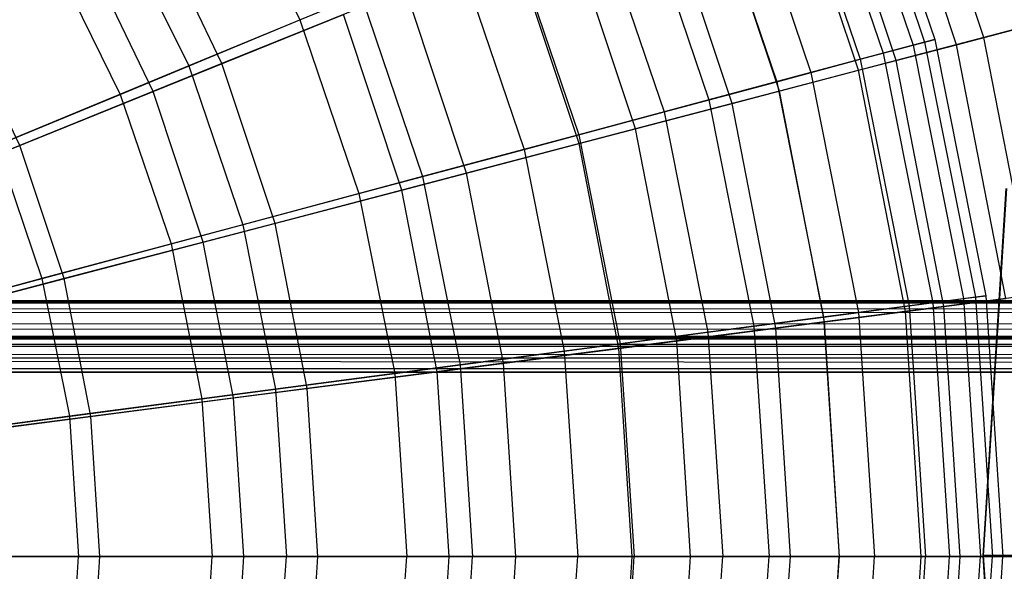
# Model space of a CAD drawing. Extents: x 0.2 to 40.1, y -6.7 to 6.7.
# Tile 420 of 516: x 28.005 to 29.094, y 3.432 to 4.043. Entities that reach past the tile are written whole.
import ezdxf

# ---------------------------------------------------------------- set-up
doc = ezdxf.new("R2010")
doc.units = 0
doc.header["$MEASUREMENT"] = 0
doc.layers.get('0').update_dxf_attribs({"color": 13, "linetype": 'CONTINUOUS'})

# ---------------------------------------------------------------- blocks, each defined once
blk = doc.blocks.new('SNOWBALL_XIV_PM3_STL')
at = {"color": 0}
for p, q in [((28.9242, 4.2948, 2.8268), (29.0172, 4.0208, 2.8268)), ((28.9242, 4.2948, 2.8268), (29.0172, 4.0208, 2.8268)), ((29.0716, 4.0228, 3.5541), (28.9801, 4.2983, 3.5541)), ((29.0716, 4.0228, 3.5541), (28.9801, 4.2983, 3.5541)), ((28.9013, 4.2853, 2.5376), (28.9933, 4.0144, 2.5376)), ((28.9013, 4.2853, 2.5376), (28.9933, 4.0144, 2.5376)), ((28.9136, 4.2904, 3.1168), (29.0061, 4.0178, 3.1168)), ((28.9136, 4.2904, 3.1168), (29.0061, 4.0178, 3.1168)), ((29.0413, 4.0149, 2.1141), (28.9512, 4.2865, 2.1141)), ((29.0413, 4.0149, 2.1141), (28.9512, 4.2865, 2.1141)), ((28.8697, 4.2722, 3.4031), (28.9602, 4.0055, 3.4031)), ((28.8697, 4.2722, 3.4031), (28.9602, 4.0055, 3.4031)), ((28.8453, 4.2621, 2.2538), (28.9347, 3.9987, 2.2538)), ((28.8453, 4.2621, 2.2538), (28.9347, 3.9987, 2.2538)), ((28.9745, 3.9974, 3.829), (28.8871, 4.2606, 3.829)), ((28.9745, 3.9974, 3.829), (28.8871, 4.2606, 3.829)), ((28.7932, 4.2405, 3.6812), (28.8802, 3.9841, 3.6812)), ((28.7932, 4.2405, 3.6812), (28.8802, 3.9841, 3.6812)), ((28.9328, 3.9865, 1.8439), (28.8472, 4.2444, 1.8439)), ((28.9328, 3.9865, 1.8439), (28.8472, 4.2444, 1.8439)), ((28.2249, 4.2244, 1.258), (28.3147, 4.0423, 1.258)), ((28.2249, 4.2244, 1.258), (28.3147, 4.0423, 1.258)), ((28.757, 4.2255, 1.9798), (28.8424, 3.9739, 1.9798)), ((28.757, 4.2255, 1.9798), (28.8424, 3.9739, 1.9798)), ((28.8453, 3.9635, 4.0893), (28.7633, 4.2105, 4.0893)), ((28.8453, 3.9635, 4.0893), (28.7633, 4.2105, 4.0893)), ((28.6852, 4.1957, 3.9468), (28.7673, 3.9538, 3.9468)), ((28.6852, 4.1957, 3.9468), (28.7673, 3.9538, 3.9468)), ((28.7929, 3.9497, 1.5896), (28.7131, 4.1901, 1.5896)), ((28.7929, 3.9497, 1.5896), (28.7131, 4.1901, 1.5896)), ((28.6378, 4.1761, 1.7199), (28.7178, 3.9406, 1.7199)), ((28.6378, 4.1761, 1.7199), (28.7178, 3.9406, 1.7199)), ((28.1096, 4.1578, 4.6286), (28.1917, 3.9913, 4.6286)), ((28.1096, 4.1578, 4.6286), (28.1917, 3.9913, 4.6286)), ((28.2285, 3.994, 4.7446), (28.1476, 4.1618, 4.7446)), ((28.2285, 3.994, 4.7446), (28.1476, 4.1618, 4.7446)), ((28.686, 3.9217, 4.3311), (28.6106, 4.1487, 4.3311)), ((28.686, 3.9217, 4.3311), (28.6106, 4.1487, 4.3311)), ((28.5474, 4.1387, 4.1958), (28.6233, 3.9152, 4.1958)), ((28.5474, 4.1387, 4.1958), (28.6233, 3.9152, 4.1958)), ((28.1524, 3.9632, 0.9599), (28.0761, 4.1215, 0.9599)), ((28.1524, 3.9632, 0.9599), (28.0761, 4.1215, 0.9599)), ((28.6236, 3.9054, 1.3552), (28.5508, 4.1245, 1.3552)), ((28.6236, 3.9054, 1.3552), (28.5508, 4.1245, 1.3552)), ((28.0385, 4.1168, 1.0634), (28.1159, 3.9599, 1.0634)), ((28.0385, 4.1168, 1.0634), (28.1159, 3.9599, 1.0634)), ((28.3147, 4.0423, 1.258), (28.4896, 4.1147, 1.478)), ((28.3147, 4.0423, 1.258), (28.4896, 4.1147, 1.478)), ((28.4896, 4.1147, 1.478), (28.5628, 3.899, 1.478)), ((28.4896, 4.1147, 1.478), (28.5628, 3.899, 1.478)), ((28.4315, 4.0761, 4.5506), (28.2285, 3.994, 4.7446)), ((28.4315, 4.0761, 4.5506), (28.2285, 3.994, 4.7446)), ((28.499, 3.8727, 4.5506), (28.4315, 4.0761, 4.5506)), ((28.499, 3.8727, 4.5506), (28.4315, 4.0761, 4.5506)), ((28.3821, 4.0702, 4.4242), (28.1917, 3.9913, 4.6286)), ((28.3821, 4.0702, 4.4242), (28.1917, 3.9913, 4.6286)), ((28.3821, 4.0702, 4.4242), (28.4504, 3.8689, 4.4242)), ((28.3821, 4.0702, 4.4242), (28.4504, 3.8689, 4.4242)), ((28.0048, 3.9034, 4.9101), (27.9374, 4.0434, 4.9101)), ((28.0048, 3.9034, 4.9101), (27.9374, 4.0434, 4.9101)), ((28.1524, 3.9632, 0.9599), (28.363, 4.0484, 1.1442)), ((28.1524, 3.9632, 0.9599), (28.363, 4.0484, 1.1442)), ((28.4275, 3.8539, 1.1442), (28.363, 4.0484, 1.1442)), ((28.4275, 3.8539, 1.1442), (28.363, 4.0484, 1.1442)), ((28.1159, 3.9599, 1.0634), (28.3147, 4.0423, 1.258)), ((28.1159, 3.9599, 1.0634), (28.3147, 4.0423, 1.258)), ((28.3147, 4.0423, 1.258), (28.38, 3.8501, 1.258)), ((28.3147, 4.0423, 1.258), (28.38, 3.8501, 1.258)), ((29.0413, 4.0149, 2.1141), (29.1167, 4.0347, 2.3961)), ((29.0413, 4.0149, 2.1141), (29.1167, 4.0347, 2.3961)), ((29.135, 4.0395, 3.269), (29.0716, 4.0228, 3.5541)), ((29.135, 4.0395, 3.269), (29.0716, 4.0228, 3.5541)), ((29.0716, 4.0228, 3.5541), (28.9745, 3.9974, 3.829)), ((29.0716, 4.0228, 3.5541), (28.9745, 3.9974, 3.829)), ((28.9933, 4.0144, 2.5376), (29.0172, 4.0208, 2.8268)), ((28.9933, 4.0144, 2.5376), (29.0172, 4.0208, 2.8268)), ((29.0172, 4.0208, 2.8268), (29.0061, 4.0178, 3.1168)), ((29.0172, 4.0208, 2.8268), (29.0061, 4.0178, 3.1168)), ((29.0172, 4.0208, 2.8268), (29.0737, 3.737, 2.8268)), ((29.0172, 4.0208, 2.8268), (29.0737, 3.737, 2.8268)), ((29.127, 3.738, 3.5541), (29.0716, 4.0228, 3.5541)), ((29.127, 3.738, 3.5541), (29.0716, 4.0228, 3.5541)), ((28.9328, 3.9865, 1.8439), (29.0413, 4.0149, 2.1141)), ((28.9328, 3.9865, 1.8439), (29.0413, 4.0149, 2.1141)), ((28.9347, 3.9987, 2.2538), (28.9933, 4.0144, 2.5376)), ((28.9347, 3.9987, 2.2538), (28.9933, 4.0144, 2.5376)), ((29.0061, 4.0178, 3.1168), (28.9602, 4.0055, 3.4031)), ((29.0061, 4.0178, 3.1168), (28.9602, 4.0055, 3.4031)), ((28.9933, 4.0144, 2.5376), (29.0491, 3.7338, 2.5376)), ((28.9933, 4.0144, 2.5376), (29.0491, 3.7338, 2.5376)), ((29.0061, 4.0178, 3.1168), (29.0623, 3.7355, 3.1168)), ((29.0061, 4.0178, 3.1168), (29.0623, 3.7355, 3.1168)), ((29.0961, 3.734, 2.1141), (29.0413, 4.0149, 2.1141)), ((29.0961, 3.734, 2.1141), (29.0413, 4.0149, 2.1141)), ((28.9602, 4.0055, 3.4031), (28.8802, 3.9841, 3.6812)), ((28.9602, 4.0055, 3.4031), (28.8802, 3.9841, 3.6812)), ((28.9602, 4.0055, 3.4031), (29.0152, 3.7293, 3.4031)), ((28.9602, 4.0055, 3.4031), (29.0152, 3.7293, 3.4031)), ((28.1917, 3.9913, 4.6286), (27.9793, 3.9033, 4.8056)), ((28.1917, 3.9913, 4.6286), (27.9793, 3.9033, 4.8056)), ((28.2285, 3.994, 4.7446), (28.0048, 3.9034, 4.9101)), ((28.2285, 3.994, 4.7446), (28.0048, 3.9034, 4.9101)), ((28.1917, 3.9913, 4.6286), (28.2514, 3.8156, 4.6286)), ((28.1917, 3.9913, 4.6286), (28.2514, 3.8156, 4.6286)), ((28.2872, 3.8171, 4.7446), (28.2285, 3.994, 4.7446)), ((28.2872, 3.8171, 4.7446), (28.2285, 3.994, 4.7446)), ((28.8424, 3.9739, 1.9798), (28.9347, 3.9987, 2.2538)), ((28.8424, 3.9739, 1.9798), (28.9347, 3.9987, 2.2538)), ((28.9745, 3.9974, 3.829), (28.8453, 3.9635, 4.0893)), ((28.9745, 3.9974, 3.829), (28.8453, 3.9635, 4.0893)), ((28.9347, 3.9987, 2.2538), (28.9889, 3.7259, 2.2538)), ((28.9347, 3.9987, 2.2538), (28.9889, 3.7259, 2.2538)), ((29.0275, 3.7251, 3.829), (28.9745, 3.9974, 3.829)), ((29.0275, 3.7251, 3.829), (28.9745, 3.9974, 3.829)), ((28.8802, 3.9841, 3.6812), (28.7673, 3.9538, 3.9468)), ((28.8802, 3.9841, 3.6812), (28.7673, 3.9538, 3.9468)), ((28.7929, 3.9497, 1.5896), (28.9328, 3.9865, 1.8439)), ((28.7929, 3.9497, 1.5896), (28.9328, 3.9865, 1.8439)), ((28.8802, 3.9841, 3.6812), (28.933, 3.7185, 3.6812)), ((28.8802, 3.9841, 3.6812), (28.933, 3.7185, 3.6812)), ((28.9848, 3.7196, 1.8439), (28.9328, 3.9865, 1.8439)), ((28.9848, 3.7196, 1.8439), (28.9328, 3.9865, 1.8439)), ((28.7178, 3.9406, 1.7199), (28.8424, 3.9739, 1.9798)), ((28.7178, 3.9406, 1.7199), (28.8424, 3.9739, 1.9798)), ((28.8424, 3.9739, 1.9798), (28.8942, 3.7134, 1.9798)), ((28.8424, 3.9739, 1.9798), (28.8942, 3.7134, 1.9798)), ((27.8961, 3.8689, 0.8971), (28.1159, 3.9599, 1.0634)), ((27.8961, 3.8689, 0.8971), (28.1159, 3.9599, 1.0634)), ((27.9223, 3.87, 0.805), (28.1524, 3.9632, 0.9599)), ((27.9223, 3.87, 0.805), (28.1524, 3.9632, 0.9599)), ((28.1159, 3.9599, 1.0634), (28.1721, 3.7943, 1.0634)), ((28.1159, 3.9599, 1.0634), (28.1721, 3.7943, 1.0634)), ((28.2078, 3.7963, 0.9599), (28.1524, 3.9632, 0.9599)), ((28.2078, 3.7963, 0.9599), (28.1524, 3.9632, 0.9599)), ((28.8453, 3.9635, 4.0893), (28.686, 3.9217, 4.3311)), ((28.8453, 3.9635, 4.0893), (28.686, 3.9217, 4.3311)), ((28.8951, 3.7081, 4.0893), (28.8453, 3.9635, 4.0893)), ((28.8951, 3.7081, 4.0893), (28.8453, 3.9635, 4.0893)), ((28.7673, 3.9538, 3.9468), (28.6233, 3.9152, 4.1958)), ((28.7673, 3.9538, 3.9468), (28.6233, 3.9152, 4.1958)), ((28.6236, 3.9054, 1.3552), (28.7929, 3.9497, 1.5896)), ((28.6236, 3.9054, 1.3552), (28.7929, 3.9497, 1.5896)), ((28.7673, 3.9538, 3.9468), (28.8171, 3.7033, 3.9468)), ((28.7673, 3.9538, 3.9468), (28.8171, 3.7033, 3.9468)), ((28.8413, 3.7011, 1.5896), (28.7929, 3.9497, 1.5896)), ((28.8413, 3.7011, 1.5896), (28.7929, 3.9497, 1.5896)), ((28.5628, 3.899, 1.478), (28.7178, 3.9406, 1.7199)), ((28.5628, 3.899, 1.478), (28.7178, 3.9406, 1.7199)), ((28.7178, 3.9406, 1.7199), (28.7663, 3.6966, 1.7199)), ((28.7178, 3.9406, 1.7199), (28.7663, 3.6966, 1.7199)), ((28.6233, 3.9152, 4.1958), (28.4504, 3.8689, 4.4242)), ((28.6233, 3.9152, 4.1958), (28.4504, 3.8689, 4.4242)), ((28.686, 3.9217, 4.3311), (28.499, 3.8727, 4.5506)), ((28.686, 3.9217, 4.3311), (28.499, 3.8727, 4.5506)), ((28.6233, 3.9152, 4.1958), (28.6693, 3.6838, 4.1958)), ((28.6233, 3.9152, 4.1958), (28.6693, 3.6838, 4.1958)), ((28.7317, 3.687, 4.3311), (28.686, 3.9217, 4.3311)), ((28.7317, 3.687, 4.3311), (28.686, 3.9217, 4.3311)), ((28.0048, 3.9034, 4.9101), (27.7639, 3.8059, 5.0444)), ((28.0048, 3.9034, 4.9101), (27.7639, 3.8059, 5.0444)), ((27.9793, 3.9033, 4.8056), (28.0293, 3.7561, 4.8056)), ((27.9793, 3.9033, 4.8056), (28.0293, 3.7561, 4.8056)), ((28.0538, 3.7559, 4.9101), (28.0048, 3.9034, 4.9101)), ((28.0538, 3.7559, 4.9101), (28.0048, 3.9034, 4.9101)), ((28.4275, 3.8539, 1.1442), (28.6236, 3.9054, 1.3552)), ((28.4275, 3.8539, 1.1442), (28.6236, 3.9054, 1.3552)), ((28.6677, 3.6787, 1.3552), (28.6236, 3.9054, 1.3552)), ((28.6677, 3.6787, 1.3552), (28.6236, 3.9054, 1.3552)), ((28.38, 3.8501, 1.258), (28.5628, 3.899, 1.478)), ((28.38, 3.8501, 1.258), (28.5628, 3.899, 1.478)), ((28.5628, 3.899, 1.478), (28.6073, 3.6756, 1.478)), ((28.5628, 3.899, 1.478), (28.6073, 3.6756, 1.478)), ((28.4504, 3.8689, 4.4242), (28.2514, 3.8156, 4.6286)), ((28.4504, 3.8689, 4.4242), (28.2514, 3.8156, 4.6286)), ((28.499, 3.8727, 4.5506), (28.2872, 3.8171, 4.7446)), ((28.499, 3.8727, 4.5506), (28.2872, 3.8171, 4.7446)), ((28.4504, 3.8689, 4.4242), (28.4919, 3.6604, 4.4242)), ((28.4504, 3.8689, 4.4242), (28.4919, 3.6604, 4.4242)), ((28.54, 3.6623, 4.5506), (28.499, 3.8727, 4.5506)), ((28.54, 3.6623, 4.5506), (28.499, 3.8727, 4.5506)), ((28.1721, 3.7943, 1.0634), (28.38, 3.8501, 1.258)), ((28.1721, 3.7943, 1.0634), (28.38, 3.8501, 1.258)), ((28.2078, 3.7963, 0.9599), (28.4275, 3.8539, 1.1442)), ((28.2078, 3.7963, 0.9599), (28.4275, 3.8539, 1.1442)), ((28.38, 3.8501, 1.258), (28.4196, 3.6509, 1.258)), ((28.38, 3.8501, 1.258), (28.4196, 3.6509, 1.258)), ((28.4667, 3.6528, 1.1442), (28.4275, 3.8539, 1.1442)), ((28.4667, 3.6528, 1.1442), (28.4275, 3.8539, 1.1442)), ((29.0959, 3.8558, 6.1192), (29.0703, 3.4495, 6.1192)), ((29.0959, 3.8558, 6.1192), (29.0703, 3.4495, 6.1192)), ((29.0966, 3.8557, 6.523), (29.071, 3.4495, 6.523)), ((29.0966, 3.8557, 6.523), (29.071, 3.4495, 6.523)), ((28.2514, 3.8156, 4.6286), (28.0293, 3.7561, 4.8056)), ((28.2514, 3.8156, 4.6286), (28.0293, 3.7561, 4.8056)), ((28.2872, 3.8171, 4.7446), (28.0538, 3.7559, 4.9101)), ((28.2872, 3.8171, 4.7446), (28.0538, 3.7559, 4.9101)), ((28.2514, 3.8156, 4.6286), (28.2876, 3.6336, 4.6286)), ((28.2514, 3.8156, 4.6286), (28.2876, 3.6336, 4.6286)), ((28.3228, 3.6343, 4.7446), (28.2872, 3.8171, 4.7446)), ((28.3228, 3.6343, 4.7446), (28.2872, 3.8171, 4.7446)), ((27.9423, 3.7328, 0.8971), (28.1721, 3.7943, 1.0634)), ((27.9423, 3.7328, 0.8971), (28.1721, 3.7943, 1.0634)), ((27.9677, 3.7334, 0.805), (28.2078, 3.7963, 0.9599)), ((27.9677, 3.7334, 0.805), (28.2078, 3.7963, 0.9599)), ((28.1721, 3.7943, 1.0634), (28.2062, 3.6228, 1.0634)), ((28.1721, 3.7943, 1.0634), (28.2062, 3.6228, 1.0634)), ((28.2414, 3.6238, 0.9599), (28.2078, 3.7963, 0.9599)), ((28.2414, 3.6238, 0.9599), (28.2078, 3.7963, 0.9599)), ((28.0293, 3.7561, 4.8056), (27.7876, 3.6913, 4.9526)), ((28.0293, 3.7561, 4.8056), (27.7876, 3.6913, 4.9526)), ((28.0538, 3.7559, 4.9101), (27.8024, 3.69, 5.0444)), ((28.0538, 3.7559, 4.9101), (27.8024, 3.69, 5.0444)), ((28.0293, 3.7561, 4.8056), (28.0596, 3.6035, 4.8056)), ((28.0293, 3.7561, 4.8056), (28.0596, 3.6035, 4.8056)), ((28.0835, 3.6034, 4.9101), (28.0538, 3.7559, 4.9101)), ((28.0835, 3.6034, 4.9101), (28.0538, 3.7559, 4.9101)), ((29.127, 3.738, 3.5541), (29.0275, 3.7251, 3.829)), ((29.127, 3.738, 3.5541), (29.0275, 3.7251, 3.829)), ((39.4288, 3.7313, 51.6196), (0.8517, 3.7313, 51.6196)), ((0.8517, 3.7313, 51.6196), (39.425, 3.7302, 51.6323)), ((0.8517, 3.7313, 51.6196), (39.425, 3.7302, 51.6323)), ((0.8517, 3.7313, 50.9109), (39.4288, 3.7313, 50.9109)), ((0.8517, 3.7313, 50.9109), (39.4288, 3.7313, 50.9109)), ((39.4288, 3.7313, 51.6196), (0.8517, 3.7313, 51.6196)), ((0.8599, 3.7265, 51.6467), (39.425, 3.7302, 51.6323)), ((0.8599, 3.7265, 51.6467), (39.425, 3.7302, 51.6323)), ((29.0152, 3.7293, 3.4031), (28.933, 3.7185, 3.6812)), ((29.0152, 3.7293, 3.4031), (28.933, 3.7185, 3.6812)), ((28.9848, 3.7196, 1.8439), (29.0961, 3.734, 2.1141)), ((28.9848, 3.7196, 1.8439), (29.0961, 3.734, 2.1141)), ((28.9889, 3.7259, 2.2538), (29.0491, 3.7338, 2.5376)), ((28.9889, 3.7259, 2.2538), (29.0491, 3.7338, 2.5376)), ((29.0623, 3.7355, 3.1168), (29.0152, 3.7293, 3.4031)), ((29.0623, 3.7355, 3.1168), (29.0152, 3.7293, 3.4031)), ((29.0152, 3.7293, 3.4031), (29.0336, 3.4483, 3.4031)), ((29.0152, 3.7293, 3.4031), (29.0336, 3.4483, 3.4031)), ((29.0491, 3.7338, 2.5376), (29.0737, 3.737, 2.8268)), ((29.0491, 3.7338, 2.5376), (29.0737, 3.737, 2.8268)), ((29.0491, 3.7338, 2.5376), (29.0678, 3.4483, 2.5376)), ((29.0491, 3.7338, 2.5376), (29.0678, 3.4483, 2.5376)), ((29.0737, 3.737, 2.8268), (29.0623, 3.7355, 3.1168)), ((29.0737, 3.737, 2.8268), (29.0623, 3.7355, 3.1168)), ((29.0623, 3.7355, 3.1168), (29.0811, 3.4483, 3.1168)), ((29.0623, 3.7355, 3.1168), (29.0811, 3.4483, 3.1168)), ((29.0737, 3.737, 2.8268), (29.0926, 3.4483, 2.8268)), ((29.0737, 3.737, 2.8268), (29.0926, 3.4483, 2.8268)), ((0.8599, 3.7265, 51.6467), (39.4168, 3.7211, 51.6583)), ((0.8599, 3.7265, 51.6467), (39.4168, 3.7211, 51.6583)), ((0.8681, 3.7126, 51.6705), (39.4168, 3.7211, 51.6583)), ((0.8681, 3.7126, 51.6705), (39.4168, 3.7211, 51.6583)), ((28.933, 3.7185, 3.6812), (28.8171, 3.7033, 3.9468)), ((28.933, 3.7185, 3.6812), (28.8171, 3.7033, 3.9468)), ((28.8413, 3.7011, 1.5896), (28.9848, 3.7196, 1.8439)), ((28.8413, 3.7011, 1.5896), (28.9848, 3.7196, 1.8439)), ((28.8942, 3.7134, 1.9798), (28.9889, 3.7259, 2.2538)), ((28.8942, 3.7134, 1.9798), (28.9889, 3.7259, 2.2538)), ((29.0275, 3.7251, 3.829), (28.8951, 3.7081, 4.0893)), ((29.0275, 3.7251, 3.829), (28.8951, 3.7081, 4.0893)), ((28.933, 3.7185, 3.6812), (28.9507, 3.4483, 3.6812)), ((28.933, 3.7185, 3.6812), (28.9507, 3.4483, 3.6812)), ((29.0022, 3.4483, 1.8439), (28.9848, 3.7196, 1.8439)), ((29.0022, 3.4483, 1.8439), (28.9848, 3.7196, 1.8439)), ((28.9889, 3.7259, 2.2538), (29.0071, 3.4483, 2.2538)), ((28.9889, 3.7259, 2.2538), (29.0071, 3.4483, 2.2538)), ((29.0453, 3.4483, 3.829), (29.0275, 3.7251, 3.829)), ((29.0453, 3.4483, 3.829), (29.0275, 3.7251, 3.829)), ((0.8681, 3.7126, 51.6705), (39.4086, 3.7035, 51.6796)), ((0.8681, 3.7126, 51.6705), (39.4086, 3.7035, 51.6796)), ((28.8951, 3.7081, 4.0893), (28.7317, 3.687, 4.3311)), ((28.8951, 3.7081, 4.0893), (28.7317, 3.687, 4.3311)), ((28.7663, 3.6966, 1.7199), (28.8942, 3.7134, 1.9798)), ((28.7663, 3.6966, 1.7199), (28.8942, 3.7134, 1.9798)), ((28.8942, 3.7134, 1.9798), (28.9116, 3.4483, 1.9798)), ((28.8942, 3.7134, 1.9798), (28.9116, 3.4483, 1.9798)), ((28.9117, 3.4483, 4.0893), (28.8951, 3.7081, 4.0893)), ((28.9117, 3.4483, 4.0893), (28.8951, 3.7081, 4.0893)), ((0.8763, 3.6913, 51.6881), (39.4086, 3.7035, 51.6796)), ((0.8763, 3.6913, 51.6881), (39.4086, 3.7035, 51.6796)), ((28.6073, 3.6756, 1.478), (28.7663, 3.6966, 1.7199)), ((28.6073, 3.6756, 1.478), (28.7663, 3.6966, 1.7199)), ((28.6677, 3.6787, 1.3552), (28.8413, 3.7011, 1.5896)), ((28.6677, 3.6787, 1.3552), (28.8413, 3.7011, 1.5896)), ((28.8171, 3.7033, 3.9468), (28.6693, 3.6838, 4.1958)), ((28.8171, 3.7033, 3.9468), (28.6693, 3.6838, 4.1958)), ((28.7663, 3.6966, 1.7199), (28.7826, 3.4483, 1.7199)), ((28.7663, 3.6966, 1.7199), (28.7826, 3.4483, 1.7199)), ((28.8171, 3.7033, 3.9468), (28.8339, 3.4483, 3.9468)), ((28.8171, 3.7033, 3.9468), (28.8339, 3.4483, 3.9468)), ((28.8575, 3.4483, 1.5896), (28.8413, 3.7011, 1.5896)), ((28.8575, 3.4483, 1.5896), (28.8413, 3.7011, 1.5896)), ((0.8517, 3.6919, 51.6196), (39.4208, 3.6896, 51.6329)), ((0.8517, 3.6919, 51.6196), (39.4208, 3.6896, 51.6329)), ((0.8517, 3.6919, 51.6196), (39.4288, 3.6919, 51.6196)), ((39.4288, 3.6919, 50.9109), (0.8517, 3.6919, 50.9109)), ((0.8517, 3.6919, 51.6196), (39.4288, 3.6919, 51.6196)), ((39.4288, 3.6919, 50.9109), (0.8517, 3.6919, 50.9109)), ((0.862, 3.6882, 51.6364), (39.4208, 3.6896, 51.6329)), ((0.862, 3.6882, 51.6364), (39.4208, 3.6896, 51.6329)), ((0.862, 3.6882, 51.6364), (39.4116, 3.6817, 51.646)), ((0.862, 3.6882, 51.6364), (39.4116, 3.6817, 51.646)), ((39.3922, 3.6526, 51.6983), (0.8763, 3.6913, 51.6881)), ((0.8763, 3.6913, 51.6881), (39.4004, 3.6797, 51.6935)), ((0.8763, 3.6913, 51.6881), (39.4004, 3.6797, 51.6935)), ((39.3922, 3.6526, 51.6983), (0.8763, 3.6913, 51.6881)), ((28.6693, 3.6838, 4.1958), (28.4919, 3.6604, 4.4242)), ((28.6693, 3.6838, 4.1958), (28.4919, 3.6604, 4.4242)), ((28.7317, 3.687, 4.3311), (28.54, 3.6623, 4.5506)), ((28.7317, 3.687, 4.3311), (28.54, 3.6623, 4.5506)), ((28.6693, 3.6838, 4.1958), (28.6848, 3.4483, 4.1958)), ((28.6693, 3.6838, 4.1958), (28.6848, 3.4483, 4.1958)), ((28.747, 3.4483, 4.3311), (28.7317, 3.687, 4.3311)), ((28.747, 3.4483, 4.3311), (28.7317, 3.687, 4.3311)), ((0.8711, 3.679, 51.6487), (39.4116, 3.6817, 51.646)), ((0.8711, 3.679, 51.6487), (39.4116, 3.6817, 51.646)), ((0.8711, 3.679, 51.6487), (39.4025, 3.6693, 51.6552)), ((0.8711, 3.679, 51.6487), (39.4025, 3.6693, 51.6552)), ((28.4196, 3.6509, 1.258), (28.6073, 3.6756, 1.478)), ((28.4196, 3.6509, 1.258), (28.6073, 3.6756, 1.478)), ((28.4667, 3.6528, 1.1442), (28.6677, 3.6787, 1.3552)), ((28.4667, 3.6528, 1.1442), (28.6677, 3.6787, 1.3552)), ((28.6073, 3.6756, 1.478), (28.6222, 3.4483, 1.478)), ((28.6073, 3.6756, 1.478), (28.6222, 3.4483, 1.478)), ((28.6825, 3.4483, 1.3552), (28.6677, 3.6787, 1.3552)), ((28.6825, 3.4483, 1.3552), (28.6677, 3.6787, 1.3552)), ((0.8802, 3.6659, 51.6566), (39.4025, 3.6693, 51.6552)), ((0.8802, 3.6659, 51.6566), (39.4025, 3.6693, 51.6552)), ((0.8802, 3.6659, 51.6566), (39.3922, 3.6526, 51.6589)), ((0.8802, 3.6659, 51.6566), (39.3922, 3.6526, 51.6589)), ((39.3922, 3.6526, 51.6983), (0.8845, 3.6653, 51.6973)), ((39.3922, 3.6526, 51.6983), (0.8845, 3.6653, 51.6973)), ((28.54, 3.6623, 4.5506), (28.3228, 3.6343, 4.7446)), ((28.54, 3.6623, 4.5506), (28.3228, 3.6343, 4.7446)), ((28.5537, 3.4483, 4.5506), (28.54, 3.6623, 4.5506)), ((28.5537, 3.4483, 4.5506), (28.54, 3.6623, 4.5506)), ((39.3922, 3.6526, 51.6983), (10.6757, 3.6524, 51.6983)), ((10.6757, 3.6524, 51.6589), (39.3922, 3.6526, 51.6589)), ((39.3922, 3.6526, 51.6983), (10.6757, 3.6524, 51.6983)), ((10.6757, 3.6524, 51.6589), (39.3922, 3.6526, 51.6589)), ((28.2062, 3.6228, 1.0634), (28.4196, 3.6509, 1.258)), ((28.2062, 3.6228, 1.0634), (28.4196, 3.6509, 1.258)), ((28.2414, 3.6238, 0.9599), (28.4667, 3.6528, 1.1442)), ((28.2414, 3.6238, 0.9599), (28.4667, 3.6528, 1.1442)), ((28.4919, 3.6604, 4.4242), (28.2876, 3.6336, 4.6286)), ((28.4919, 3.6604, 4.4242), (28.2876, 3.6336, 4.6286)), ((28.4196, 3.6509, 1.258), (28.4329, 3.4483, 1.258)), ((28.4196, 3.6509, 1.258), (28.4329, 3.4483, 1.258)), ((28.4798, 3.4483, 1.1442), (28.4667, 3.6528, 1.1442)), ((28.4798, 3.4483, 1.1442), (28.4667, 3.6528, 1.1442)), ((28.4919, 3.6604, 4.4242), (28.5058, 3.4483, 4.4242)), ((28.4919, 3.6604, 4.4242), (28.5058, 3.4483, 4.4242)), ((28.2876, 3.6336, 4.6286), (28.0596, 3.6035, 4.8056)), ((28.2876, 3.6336, 4.6286), (28.0596, 3.6035, 4.8056)), ((28.3228, 3.6343, 4.7446), (28.0835, 3.6034, 4.9101)), ((28.3228, 3.6343, 4.7446), (28.0835, 3.6034, 4.9101)), ((28.2876, 3.6336, 4.6286), (28.2997, 3.4483, 4.6286)), ((28.2876, 3.6336, 4.6286), (28.2997, 3.4483, 4.6286)), ((28.3347, 3.4483, 4.7446), (28.3228, 3.6343, 4.7446)), ((28.3347, 3.4483, 4.7446), (28.3228, 3.6343, 4.7446)), ((27.9704, 3.5918, 0.8971), (28.2062, 3.6228, 1.0634)), ((27.9704, 3.5918, 0.8971), (28.2062, 3.6228, 1.0634)), ((27.9952, 3.592, 0.805), (28.2414, 3.6238, 0.9599)), ((27.9952, 3.592, 0.805), (28.2414, 3.6238, 0.9599)), ((28.2062, 3.6228, 1.0634), (28.2176, 3.4483, 1.0634)), ((28.2062, 3.6228, 1.0634), (28.2176, 3.4483, 1.0634)), ((28.2526, 3.4483, 0.9599), (28.2414, 3.6238, 0.9599)), ((28.2526, 3.4483, 0.9599), (28.2414, 3.6238, 0.9599)), ((28.0596, 3.6035, 4.8056), (27.8115, 3.5709, 4.9526)), ((28.0596, 3.6035, 4.8056), (27.8115, 3.5709, 4.9526)), ((28.0835, 3.6034, 4.9101), (27.8257, 3.5702, 5.0444)), ((28.0835, 3.6034, 4.9101), (27.8257, 3.5702, 5.0444)), ((28.0596, 3.6035, 4.8056), (28.0698, 3.4483, 4.8056)), ((28.0596, 3.6035, 4.8056), (28.0698, 3.4483, 4.8056)), ((28.0934, 3.4483, 4.9101), (28.0835, 3.6034, 4.9101)), ((28.0934, 3.4483, 4.9101), (28.0835, 3.6034, 4.9101)), ((27.8196, 3.4483, 4.9526), (28.0698, 3.4483, 4.8056)), ((27.8196, 3.4483, 4.9526), (28.0698, 3.4483, 4.8056)), ((28.0934, 3.4483, 4.9101), (27.8336, 3.4483, 5.0444)), ((28.0934, 3.4483, 4.9101), (27.8336, 3.4483, 5.0444)), ((28.2176, 3.4483, 1.0634), (27.9798, 3.4483, 0.8971)), ((28.2176, 3.4483, 1.0634), (27.9798, 3.4483, 0.8971)), ((28.0044, 3.4483, 0.805), (28.2526, 3.4483, 0.9599)), ((28.0044, 3.4483, 0.805), (28.2526, 3.4483, 0.9599)), ((28.0596, 3.2932, 4.8056), (28.0698, 3.4483, 4.8056)), ((28.0596, 3.2932, 4.8056), (28.0698, 3.4483, 4.8056)), ((28.0698, 3.4483, 4.8056), (28.2997, 3.4483, 4.6286)), ((28.0698, 3.4483, 4.8056), (28.2997, 3.4483, 4.6286)), ((28.0835, 3.2933, 4.9101), (28.0934, 3.4483, 4.9101)), ((28.0835, 3.2933, 4.9101), (28.0934, 3.4483, 4.9101)), ((28.3347, 3.4483, 4.7446), (28.0934, 3.4483, 4.9101)), ((28.3347, 3.4483, 4.7446), (28.0934, 3.4483, 4.9101)), ((28.2062, 3.2739, 1.0634), (28.2176, 3.4483, 1.0634)), ((28.2062, 3.2739, 1.0634), (28.2176, 3.4483, 1.0634)), ((28.4329, 3.4483, 1.258), (28.2176, 3.4483, 1.0634)), ((28.4329, 3.4483, 1.258), (28.2176, 3.4483, 1.0634)), ((28.2414, 3.2729, 0.9599), (28.2526, 3.4483, 0.9599)), ((28.2414, 3.2729, 0.9599), (28.2526, 3.4483, 0.9599)), ((28.2526, 3.4483, 0.9599), (28.4798, 3.4483, 1.1442)), ((28.2526, 3.4483, 0.9599), (28.4798, 3.4483, 1.1442)), ((28.2876, 3.2631, 4.6286), (28.2997, 3.4483, 4.6286)), ((28.2876, 3.2631, 4.6286), (28.2997, 3.4483, 4.6286)), ((28.2997, 3.4483, 4.6286), (28.5058, 3.4483, 4.4242)), ((28.2997, 3.4483, 4.6286), (28.5058, 3.4483, 4.4242)), ((28.3228, 3.2624, 4.7446), (28.3347, 3.4483, 4.7446)), ((28.3228, 3.2624, 4.7446), (28.3347, 3.4483, 4.7446)), ((28.5537, 3.4483, 4.5506), (28.3347, 3.4483, 4.7446)), ((28.5537, 3.4483, 4.5506), (28.3347, 3.4483, 4.7446)), ((28.4196, 3.2458, 1.258), (28.4329, 3.4483, 1.258)), ((28.4196, 3.2458, 1.258), (28.4329, 3.4483, 1.258)), ((28.6222, 3.4483, 1.478), (28.4329, 3.4483, 1.258)), ((28.6222, 3.4483, 1.478), (28.4329, 3.4483, 1.258)), ((28.4667, 3.2439, 1.1442), (28.4798, 3.4483, 1.1442)), ((28.4667, 3.2439, 1.1442), (28.4798, 3.4483, 1.1442)), ((28.4798, 3.4483, 1.1442), (28.6825, 3.4483, 1.3552)), ((28.4798, 3.4483, 1.1442), (28.6825, 3.4483, 1.3552)), ((28.4919, 3.2362, 4.4242), (28.5058, 3.4483, 4.4242)), ((28.4919, 3.2362, 4.4242), (28.5058, 3.4483, 4.4242)), ((28.5058, 3.4483, 4.4242), (28.6848, 3.4483, 4.1958)), ((28.5058, 3.4483, 4.4242), (28.6848, 3.4483, 4.1958)), ((28.54, 3.2344, 4.5506), (28.5537, 3.4483, 4.5506)), ((28.54, 3.2344, 4.5506), (28.5537, 3.4483, 4.5506)), ((28.747, 3.4483, 4.3311), (28.5537, 3.4483, 4.5506)), ((28.747, 3.4483, 4.3311), (28.5537, 3.4483, 4.5506)), ((28.6073, 3.221, 1.478), (28.6222, 3.4483, 1.478)), ((28.6073, 3.221, 1.478), (28.6222, 3.4483, 1.478)), ((28.7826, 3.4483, 1.7199), (28.6222, 3.4483, 1.478)), ((28.7826, 3.4483, 1.7199), (28.6222, 3.4483, 1.478)), ((28.6677, 3.2179, 1.3552), (28.6825, 3.4483, 1.3552)), ((28.6677, 3.2179, 1.3552), (28.6825, 3.4483, 1.3552)), ((28.6693, 3.2129, 4.1958), (28.6848, 3.4483, 4.1958)), ((28.6693, 3.2129, 4.1958), (28.6848, 3.4483, 4.1958)), ((28.6825, 3.4483, 1.3552), (28.8575, 3.4483, 1.5896)), ((28.6825, 3.4483, 1.3552), (28.8575, 3.4483, 1.5896)), ((28.6848, 3.4483, 4.1958), (28.8339, 3.4483, 3.9468)), ((28.6848, 3.4483, 4.1958), (28.8339, 3.4483, 3.9468)), ((28.7317, 3.2097, 4.3311), (28.747, 3.4483, 4.3311)), ((28.7317, 3.2097, 4.3311), (28.747, 3.4483, 4.3311)), ((28.9117, 3.4483, 4.0893), (28.747, 3.4483, 4.3311)), ((28.9117, 3.4483, 4.0893), (28.747, 3.4483, 4.3311)), ((28.7663, 3.2001, 1.7199), (28.7826, 3.4483, 1.7199)), ((28.7663, 3.2001, 1.7199), (28.7826, 3.4483, 1.7199)), ((28.9116, 3.4483, 1.9798), (28.7826, 3.4483, 1.7199)), ((28.9116, 3.4483, 1.9798), (28.7826, 3.4483, 1.7199)), ((28.8171, 3.1934, 3.9468), (28.8339, 3.4483, 3.9468)), ((28.8171, 3.1934, 3.9468), (28.8339, 3.4483, 3.9468)), ((28.8339, 3.4483, 3.9468), (28.9507, 3.4483, 3.6812)), ((28.8339, 3.4483, 3.9468), (28.9507, 3.4483, 3.6812)), ((28.8413, 3.1956, 1.5896), (28.8575, 3.4483, 1.5896)), ((28.8413, 3.1956, 1.5896), (28.8575, 3.4483, 1.5896)), ((28.8575, 3.4483, 1.5896), (29.0022, 3.4483, 1.8439)), ((28.8575, 3.4483, 1.5896), (29.0022, 3.4483, 1.8439)), ((28.8942, 3.1833, 1.9798), (28.9116, 3.4483, 1.9798)), ((28.8942, 3.1833, 1.9798), (28.9116, 3.4483, 1.9798)), ((28.8951, 3.1886, 4.0893), (28.9117, 3.4483, 4.0893)), ((28.8951, 3.1886, 4.0893), (28.9117, 3.4483, 4.0893)), ((29.0071, 3.4483, 2.2538), (28.9116, 3.4483, 1.9798)), ((29.0071, 3.4483, 2.2538), (28.9116, 3.4483, 1.9798)), ((29.0453, 3.4483, 3.829), (28.9117, 3.4483, 4.0893)), ((29.0453, 3.4483, 3.829), (28.9117, 3.4483, 4.0893)), ((28.933, 3.1782, 3.6812), (28.9507, 3.4483, 3.6812)), ((28.933, 3.1782, 3.6812), (28.9507, 3.4483, 3.6812)), ((28.9507, 3.4483, 3.6812), (29.0336, 3.4483, 3.4031)), ((28.9507, 3.4483, 3.6812), (29.0336, 3.4483, 3.4031)), ((28.9848, 3.1771, 1.8439), (29.0022, 3.4483, 1.8439)), ((28.9848, 3.1771, 1.8439), (29.0022, 3.4483, 1.8439)), ((28.9889, 3.1708, 2.2538), (29.0071, 3.4483, 2.2538)), ((28.9889, 3.1708, 2.2538), (29.0071, 3.4483, 2.2538)), ((29.0022, 3.4483, 1.8439), (29.1144, 3.4483, 2.1141)), ((29.0022, 3.4483, 1.8439), (29.1144, 3.4483, 2.1141)), ((29.0678, 3.4483, 2.5376), (29.0071, 3.4483, 2.2538)), ((29.0678, 3.4483, 2.5376), (29.0071, 3.4483, 2.2538)), ((29.0152, 3.1673, 3.4031), (29.0336, 3.4483, 3.4031)), ((29.0152, 3.1673, 3.4031), (29.0336, 3.4483, 3.4031)), ((29.0275, 3.1716, 3.829), (29.0453, 3.4483, 3.829)), ((29.0275, 3.1716, 3.829), (29.0453, 3.4483, 3.829)), ((29.0336, 3.4483, 3.4031), (29.0811, 3.4483, 3.1168)), ((29.0336, 3.4483, 3.4031), (29.0811, 3.4483, 3.1168)), ((29.1456, 3.4483, 3.5541), (29.0453, 3.4483, 3.829)), ((29.1456, 3.4483, 3.5541), (29.0453, 3.4483, 3.829)), ((29.0491, 3.1629, 2.5376), (29.0678, 3.4483, 2.5376)), ((29.0491, 3.1629, 2.5376), (29.0678, 3.4483, 2.5376)), ((29.0623, 3.1611, 3.1168), (29.0811, 3.4483, 3.1168)), ((29.0623, 3.1611, 3.1168), (29.0811, 3.4483, 3.1168)), ((29.0926, 3.4483, 2.8268), (29.0678, 3.4483, 2.5376)), ((29.0926, 3.4483, 2.8268), (29.0678, 3.4483, 2.5376)), ((29.0703, 3.4495, 6.1192), (29.071, 3.4495, 6.523)), ((29.0703, 3.4495, 6.1192), (29.0959, 3.0432, 6.1192)), ((29.0703, 3.4495, 6.1192), (29.071, 3.4495, 6.523)), ((29.1213, 3.4495, 5.7185), (29.0703, 3.4495, 6.1192)), ((29.0703, 3.4495, 6.1192), (29.0959, 3.0432, 6.1192)), ((29.1213, 3.4495, 5.7185), (29.0703, 3.4495, 6.1192)), ((29.071, 3.4495, 6.523), (29.1233, 3.4495, 6.9235)), ((29.071, 3.4495, 6.523), (29.0966, 3.0433, 6.523)), ((29.071, 3.4495, 6.523), (29.1233, 3.4495, 6.9235)), ((29.071, 3.4495, 6.523), (29.0966, 3.0433, 6.523)), ((29.0737, 3.1597, 2.8268), (29.0926, 3.4483, 2.8268)), ((29.0737, 3.1597, 2.8268), (29.0926, 3.4483, 2.8268)), ((29.0811, 3.4483, 3.1168), (29.0926, 3.4483, 2.8268)), ((29.0811, 3.4483, 3.1168), (29.0926, 3.4483, 2.8268))]:
    blk.add_line(p, q, dxfattribs=at)
blk = doc.blocks.new('GRUPUJ_1')
at = {"color": 0}
blk.add_blockref('SNOWBALL_XIV_PM3_STL', (-0.2062, 6.6596, -0.5119), dxfattribs=at)

msp = doc.modelspace()

# ---------------------------------------------------------------- block references
at = {"color": 0}
msp.add_blockref('GRUPUJ_1', (0.2062, -6.6596, 0.5119), dxfattribs=at)

doc.saveas('drawing.dxf')
